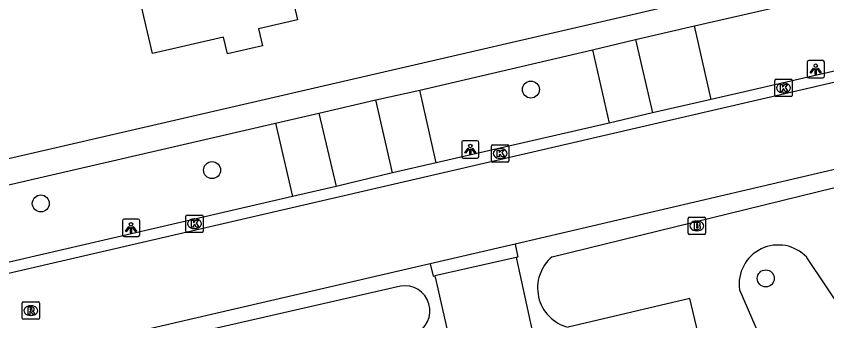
# Model space of a CAD drawing. Extents: x 156414 to 157775, y 382335 to 383765.
# Drawn here: x 157276.22 to 157322.91, y 383211.7 to 383229.24 of the extents above; entities that cross this region are included whole.
import ezdxf

# ---------------------------------------------------------------- set-up
doc = ezdxf.new("R2010")
doc.units = 0
for name, color, linetype in [('IMGEO_Boom', 7, 'Continuous'), ('IMGEO_Brandkraan', 7, 'Continuous'), ('IMGEO_Grasland_agrarisch', 7, 'Continuous'), ('IMGEO_Groenvoorziening', 7, 'Continuous'), ('IMGEO_Kolk', 7, 'Continuous'), ('IMGEO_Lichtpunt', 7, 'Continuous'), ('IMGEO_Pand', 7, 'Continuous'), ('IMGEO_Parkeervlak_open', 7, 'Continuous'), ('IMGEO_Rijbaan_lokaal_gesloten', 7, 'Continuous'), ('IMGEO_Rijbaan_lokaal_halfverhard', 7, 'Continuous'), ('IMGEO_Rijbaan_lokaal_open', 7, 'Continuous'), ('IMGEO_Rioolput', 7, 'Continuous'), ('IMGEO_Voetpad_open', 7, 'Continuous')]:
    doc.layers.add(name, color=color, linetype=linetype)

msp = doc.modelspace()

# ---------------------------------------------------------------- linework, layer by layer
at = {"layer": 'IMGEO_Boom'}
for centre in [(157305.867, 383225.013), (157287.501, 383220.373), (157277.641, 383218.454), (157319.393, 383214.141)]:
    msp.add_circle(centre, 0.489, dxfattribs=at)
at = {"layer": 'IMGEO_Brandkraan'}
for p, q in [((157314.925, 383216.737), (157314.925, 383217.589)), ((157315, 383217.663), (157315.852, 383217.663)), ((157315.413, 383217.443), (157315.438, 383217.443)), ((157315.926, 383217.589), (157315.926, 383216.737)), ((157315.436, 383216.883), (157315.411, 383216.883)), ((157315.852, 383216.663), (157315, 383216.663))]:
    msp.add_line(p, q, dxfattribs=at)
for points in [[(157314.925, 383216.737), (157314.925, 383217.589)], [(157315, 383217.663), (157315.852, 383217.663)], [(157315.273, 383217.363), (157315.273, 383216.963), (157315.486, 383216.963)], [(157315.504, 383217.363), (157315.273, 383217.363)], [(157315.926, 383217.589), (157315.926, 383216.737)], [(157315.452, 383217.282), (157315.398, 383217.282), (157315.398, 383217.206)], [(157315.398, 383217.206), (157315.451, 383217.206)], [(157315.46, 383217.13), (157315.398, 383217.13), (157315.398, 383217.049)], [(157315.398, 383217.049), (157315.46, 383217.049)], [(157315.852, 383216.663), (157315, 383216.663)]]:
    msp.add_lwpolyline(points, dxfattribs=at)
for centre, radius, start, end in [((157315.002, 383217.587), 0.0765, 91.552, 178.448), ((157315.002, 383217.587), 0.0765, 91.552, 178.448), ((157315.508, 383217.218), 0.145, 59.4692, 91.5367), ((157315.533, 383217.265), 0.0922, 285.5137, 58.1501), ((157315.85, 383217.587), 0.0765, 1.552, 88.448), ((157315.85, 383217.587), 0.0765, 1.552, 88.448), ((157315.453, 383217.244), 0.0379, 267.8285, 90.9355), ((157315.461, 383217.089), 0.0404, 269.8759, 90.5077), ((157315.492, 383217.214), 0.251, 268.6676, 293.5347), ((157315.538, 383217.073), 0.105, 301.3115, 78.989), ((157315.002, 383216.739), 0.0765, 181.552, 268.448), ((157315.002, 383216.739), 0.0765, 181.552, 268.448), ((157315.85, 383216.739), 0.0765, 271.552, 358.448), ((157315.85, 383216.739), 0.0765, 271.552, 358.448)]:
    msp.add_arc(centre, radius, start, end, dxfattribs=at)
for centre, major_axis, ratio, start_param, end_param in [((157315.412, 383217.163), (-0.387, 0.002), 0.722429, 4.712389, 7.853982), ((157315.437, 383217.163), (-0.39, 0.002), 0.717154, 1.570796, 4.712389)]:
    msp.add_ellipse(centre, major_axis=major_axis, ratio=ratio, start_param=start_param, end_param=end_param, dxfattribs=at)
at = {"layer": 'IMGEO_Grasland_agrarisch'}
for points in [[(157307.092, 383215.385), (157324.381, 383219.623)], [(157321.93, 383183.961), (157315.015, 383212.976), (157308.013, 383211.321)]]:
    msp.add_lwpolyline(points, dxfattribs=at)
msp.add_arc((157308.588, 383213.588), 2.338, 129.7629, 255.7749, dxfattribs=at)
at = {"layer": 'IMGEO_Groenvoorziening'}
for points in [[(157328.296, 383205.614), (157321.757, 383215.351)], [(157298.36, 383213.696), (157277.784, 383208.982)], [(157317.879, 383213.486), (157325.18, 383196.657)]]:
    msp.add_lwpolyline(points, dxfattribs=at)
for centre, radius, start, end in [((157320.113, 383213.805), 2.257, 43.2508, 188.1167), ((157298.599, 383212.263), 1.453, 293.4747, 99.4748)]:
    msp.add_arc(centre, radius, start, end, dxfattribs=at)
at = {"layer": 'IMGEO_Kolk'}
for p, q in [((157319.914, 383224.68), (157319.914, 383225.532)), ((157319.989, 383225.606), (157320.841, 383225.606)), ((157320.402, 383225.386), (157320.427, 383225.386)), ((157320.915, 383225.532), (157320.915, 383224.68)), ((157320.425, 383224.826), (157320.4, 383224.826)), ((157320.841, 383224.606), (157319.989, 383224.606)), ((157303.596, 383220.905), (157303.596, 383221.757)), ((157303.671, 383221.831), (157304.523, 383221.831)), ((157304.084, 383221.611), (157304.109, 383221.611)), ((157304.597, 383221.757), (157304.597, 383220.905)), ((157304.523, 383220.831), (157303.671, 383220.831)), ((157304.107, 383221.051), (157304.082, 383221.051)), ((157285.994, 383216.862), (157285.994, 383217.714)), ((157286.069, 383217.788), (157286.921, 383217.788)), ((157286.482, 383217.568), (157286.507, 383217.568)), ((157286.995, 383217.714), (157286.995, 383216.862)), ((157286.505, 383217.008), (157286.48, 383217.008)), ((157286.921, 383216.788), (157286.069, 383216.788))]:
    msp.add_line(p, q, dxfattribs=at)
for points in [[(157319.914, 383224.68), (157319.914, 383225.532)], [(157319.989, 383225.606), (157320.841, 383225.606)], [(157320.235, 383225.306), (157320.358, 383225.306), (157320.358, 383225.155), (157320.488, 383225.306), (157320.652, 383225.306), (157320.506, 383225.155), (157320.659, 383224.906), (157320.507, 383224.906), (157320.422, 383225.07), (157320.358, 383225.003), (157320.358, 383224.906), (157320.235, 383224.906), (157320.235, 383225.306)], [(157320.915, 383225.532), (157320.915, 383224.68)], [(157320.841, 383224.606), (157319.989, 383224.606)], [(157303.596, 383220.905), (157303.596, 383221.757)], [(157303.671, 383221.831), (157304.523, 383221.831)], [(157303.917, 383221.531), (157304.04, 383221.531), (157304.04, 383221.38), (157304.17, 383221.531), (157304.334, 383221.531), (157304.188, 383221.38), (157304.341, 383221.131), (157304.189, 383221.131), (157304.104, 383221.295), (157304.04, 383221.228), (157304.04, 383221.131), (157303.917, 383221.131), (157303.917, 383221.531)], [(157304.597, 383221.757), (157304.597, 383220.905)], [(157304.523, 383220.831), (157303.671, 383220.831)], [(157285.994, 383216.862), (157285.994, 383217.714)], [(157286.069, 383217.788), (157286.921, 383217.788)], [(157286.315, 383217.488), (157286.438, 383217.488), (157286.438, 383217.337), (157286.568, 383217.488), (157286.732, 383217.488), (157286.586, 383217.337), (157286.739, 383217.088), (157286.587, 383217.088), (157286.502, 383217.252), (157286.438, 383217.185), (157286.438, 383217.088), (157286.315, 383217.088), (157286.315, 383217.488)], [(157286.995, 383217.714), (157286.995, 383216.862)], [(157286.921, 383216.788), (157286.069, 383216.788)]]:
    msp.add_lwpolyline(points, dxfattribs=at)
for centre, start, end in [((157319.991, 383225.53), 91.552, 178.448), ((157319.991, 383225.53), 91.552, 178.448), ((157320.839, 383225.53), 1.552, 88.448), ((157320.839, 383225.53), 1.552, 88.448), ((157319.991, 383224.682), 181.552, 268.448), ((157319.991, 383224.682), 181.552, 268.448), ((157320.839, 383224.682), 271.552, 358.448), ((157320.839, 383224.682), 271.552, 358.448), ((157303.673, 383221.755), 91.552, 178.448), ((157303.673, 383221.755), 91.552, 178.448), ((157304.521, 383221.755), 1.552, 88.448), ((157304.521, 383221.755), 1.552, 88.448), ((157303.673, 383220.907), 181.552, 268.448), ((157303.673, 383220.907), 181.552, 268.448), ((157304.521, 383220.907), 271.552, 358.448), ((157304.521, 383220.907), 271.552, 358.448), ((157286.071, 383217.712), 91.552, 178.448), ((157286.071, 383217.712), 91.552, 178.448), ((157286.919, 383217.712), 1.552, 88.448), ((157286.919, 383217.712), 1.552, 88.448), ((157286.071, 383216.864), 181.552, 268.448), ((157286.071, 383216.864), 181.552, 268.448), ((157286.919, 383216.864), 271.552, 358.448), ((157286.919, 383216.864), 271.552, 358.448)]:
    msp.add_arc(centre, 0.0765, start, end, dxfattribs=at)
for centre, major_axis, ratio, start_param, end_param in [((157320.401, 383225.106), (-0.387, 0.002), 0.722429, 4.712389, 7.853982), ((157320.426, 383225.106), (-0.39, 0.002), 0.717154, 1.570796, 4.712389), ((157304.083, 383221.331), (-0.387, 0.002), 0.722429, 4.712389, 7.853982), ((157304.108, 383221.331), (-0.39, 0.002), 0.717154, 1.570796, 4.712389), ((157286.481, 383217.288), (-0.387, 0.002), 0.722429, 4.712389, 7.853982), ((157286.506, 383217.288), (-0.39, 0.002), 0.717154, 1.570796, 4.712389)]:
    msp.add_ellipse(centre, major_axis=major_axis, ratio=ratio, start_param=start_param, end_param=end_param, dxfattribs=at)
at = {"layer": 'IMGEO_Lichtpunt'}
for p, q in [((157322.675, 383226.684), (157321.867, 383226.684)), ((157322.675, 383226.684), (157321.867, 383226.684)), ((157321.773, 383226.589), (157321.773, 383225.782)), ((157321.773, 383226.589), (157321.773, 383225.782)), ((157322.769, 383225.782), (157322.769, 383226.589)), ((157322.769, 383225.782), (157322.769, 383226.589)), ((157321.867, 383225.688), (157322.675, 383225.688)), ((157321.867, 383225.688), (157322.675, 383225.688)), ((157302.782, 383222.062), (157301.974, 383222.062)), ((157302.782, 383222.062), (157301.974, 383222.062)), ((157301.88, 383221.967), (157301.88, 383221.16)), ((157301.88, 383221.967), (157301.88, 383221.16)), ((157302.876, 383221.16), (157302.876, 383221.967)), ((157302.876, 383221.16), (157302.876, 383221.967)), ((157301.974, 383221.066), (157302.782, 383221.066)), ((157301.974, 383221.066), (157302.782, 383221.066)), ((157282.339, 383217.455), (157282.339, 383216.648)), ((157282.339, 383217.455), (157282.339, 383216.648)), ((157283.241, 383217.55), (157282.433, 383217.55)), ((157283.241, 383217.55), (157282.433, 383217.55)), ((157283.335, 383216.648), (157283.335, 383217.455)), ((157283.335, 383216.648), (157283.335, 383217.455)), ((157282.433, 383216.554), (157283.241, 383216.554)), ((157282.433, 383216.554), (157283.241, 383216.554))]:
    msp.add_line(p, q, dxfattribs=at)
for points in [[(157322.147, 383226.253), (157322.186, 383226.225), (157321.998, 383225.963), (157321.96, 383225.99), (157322.147, 383226.253)], [(157322.249, 383226.205), (157322.296, 383226.205), (157322.296, 383225.883), (157322.249, 383225.883), (157322.249, 383226.205)], [(157322.359, 383226.225), (157322.397, 383226.252), (157322.584, 383225.99), (157322.545, 383225.962), (157322.359, 383226.225)], [(157302.254, 383221.631), (157302.293, 383221.603), (157302.105, 383221.341), (157302.067, 383221.368), (157302.254, 383221.631)], [(157302.356, 383221.583), (157302.403, 383221.583), (157302.403, 383221.261), (157302.356, 383221.261), (157302.356, 383221.583)], [(157302.466, 383221.603), (157302.504, 383221.63), (157302.691, 383221.368), (157302.652, 383221.34), (157302.466, 383221.603)], [(157282.713, 383217.119), (157282.752, 383217.091), (157282.564, 383216.829), (157282.526, 383216.856), (157282.713, 383217.119)], [(157282.815, 383217.071), (157282.862, 383217.071), (157282.862, 383216.749), (157282.815, 383216.749), (157282.815, 383217.071)], [(157282.925, 383217.091), (157282.963, 383217.118), (157283.15, 383216.856), (157283.111, 383216.828), (157282.925, 383217.091)]]:
    msp.add_lwpolyline(points, dxfattribs=at)
for centre in [(157322.272, 383226.387), (157302.379, 383221.765), (157282.838, 383217.253)]:
    msp.add_circle(centre, 0.0994, dxfattribs=at)
for centre, start, end in [((157321.867, 383226.589), 90, 180), ((157321.867, 383226.589), 90, 180), ((157322.675, 383226.589), 0, 90), ((157322.675, 383226.589), 0, 90), ((157321.867, 383225.782), 180, 270), ((157321.867, 383225.782), 180, 270), ((157322.675, 383225.782), 270, 0), ((157322.675, 383225.782), 270, 360), ((157301.974, 383221.967), 90, 180), ((157301.974, 383221.967), 90, 180), ((157302.782, 383221.967), 0, 90), ((157302.782, 383221.967), 0, 90), ((157301.974, 383221.16), 180, 270), ((157301.974, 383221.16), 180, 270), ((157302.782, 383221.16), 270, 0), ((157302.782, 383221.16), 270, 360), ((157282.433, 383217.455), 90, 180), ((157282.433, 383217.455), 90, 180), ((157283.241, 383217.455), 0, 90), ((157283.241, 383217.455), 0, 90), ((157282.433, 383216.648), 180, 270), ((157282.433, 383216.648), 180, 270), ((157283.241, 383216.648), 270, 0), ((157283.241, 383216.648), 270, 360)]:
    msp.add_arc(centre, 0.0946, start, end, dxfattribs=at)
at = {"layer": 'IMGEO_Pand'}
msp.add_lwpolyline([(157281.5, 383238.453), (157281.438, 383238.737), (157286.383, 383239.817), (157285.348, 383244.556), (157285.77, 383244.648), (157285.958, 383243.789), (157288.01, 383244.238), (157287.823, 383245.098), (157292.972, 383246.224), (157295.523, 383234.754), (157291.229, 383233.833), (157291.554, 383232.317), (157291.661, 383232.34), (157292.425, 383229.027), (157290.181, 383228.509), (157290.408, 383227.535), (157288.385, 383227.064), (157288.159, 383228.035), (157284.065, 383227.09), (157282.526, 383233.757), (157280.156, 383233.238), (157279.126, 383237.933), (157281.5, 383238.453)], dxfattribs=at)
at = {"layer": 'IMGEO_Parkeervlak_open'}
for points in [[(157309.407, 383227.306), (157310.382, 383223.08)], [(157300.416, 383220.789), (157299.463, 383224.982)], [(157291.159, 383223.076), (157292.135, 383218.861)]]:
    msp.add_lwpolyline(points, dxfattribs=at)
at = {"layer": 'IMGEO_Rijbaan_lokaal_gesloten'}
for points in [[(157114.731, 383177.25), (157116.202, 383177.575), (157182.61, 383192.895), (157202.445, 383197.485), (157252.207, 383208.993), (157323.308, 383225.447), (157325.619, 383226.002)], [(157324.176, 383220.603), (157304.954, 383216.11)], [(157304.954, 383216.11), (157300.071, 383214.979)], [(157304.954, 383216.11), (157305.122, 383215.367), (157305.021, 383215.344)], [(157305.021, 383215.344), (157300.338, 383214.286)], [(157300.071, 383214.979), (157275.107, 383209.199)], [(157300.071, 383214.979), (157300.233, 383214.262), (157300.338, 383214.286)]]:
    msp.add_lwpolyline(points, dxfattribs=at)
at = {"layer": 'IMGEO_Rijbaan_lokaal_halfverhard'}
for points in [[(157305.021, 383215.344), (157305.038, 383215.265), (157306.236, 383209.793), (157308.948, 383210.403)], [(157300.338, 383214.286), (157300.354, 383214.213), (157301.382, 383209.663), (157300.572, 383209.472), (157300.809, 383208.481)]]:
    msp.add_lwpolyline(points, dxfattribs=at)
at = {"layer": 'IMGEO_Rijbaan_lokaal_open'}
for points in [[(157324.001, 383226.233), (157316.241, 383224.445)], [(157316.241, 383224.445), (157312.875, 383223.674)], [(157312.875, 383223.674), (157310.382, 383223.08)], [(157310.382, 383223.08), (157300.416, 383220.789)], [(157300.416, 383220.789), (157297.905, 383220.208)], [(157297.905, 383220.208), (157294.651, 383219.436)], [(157294.651, 383219.436), (157292.135, 383218.861)], [(157292.135, 383218.861), (157274.9, 383214.864)]]:
    msp.add_lwpolyline(points, dxfattribs=at)
at = {"layer": 'IMGEO_Rioolput'}
for p, q in [((157276.565, 383211.856), (157276.565, 383212.708)), ((157276.64, 383212.782), (157277.492, 383212.782)), ((157277.566, 383212.708), (157277.566, 383211.856)), ((157277.053, 383212.562), (157277.078, 383212.562)), ((157277.492, 383211.782), (157276.64, 383211.782)), ((157277.076, 383212.002), (157277.051, 383212.002))]:
    msp.add_line(p, q, dxfattribs=at)
for points in [[(157276.565, 383211.856), (157276.565, 383212.708)], [(157276.64, 383212.782), (157277.492, 383212.782)], [(157277.566, 383212.708), (157277.566, 383211.856)], [(157277.154, 383212.48), (157276.902, 383212.482), (157276.902, 383212.082)], [(157276.902, 383212.082), (157277.026, 383212.082), (157277.026, 383212.244), (157277.037, 383212.244)], [(157277.08, 383212.401), (157277.026, 383212.401), (157277.026, 383212.32)], [(157277.026, 383212.32), (157277.078, 383212.32)], [(157277.084, 383212.215), (157277.155, 383212.082), (157277.295, 383212.082), (157277.23, 383212.208)], [(157277.492, 383211.782), (157276.64, 383211.782)]]:
    msp.add_lwpolyline(points, dxfattribs=at)
for centre, radius, start, end in [((157276.642, 383212.706), 0.0765, 91.552, 178.448), ((157276.642, 383212.706), 0.0765, 91.552, 178.448), ((157277.49, 383212.706), 0.0765, 1.552, 88.448), ((157277.49, 383212.706), 0.0765, 1.552, 88.448), ((157277.036, 383212.191), 0.0533, 26.0293, 88.6989), ((157277.062, 383212.509), 0.19, 274.7715, 282.9687), ((157277.086, 383212.305), 0.0964, 77.0061, 93.1865), ((157277.1, 383212.362), 0.0378, 276.6634, 79.6772), ((157277.153, 383212.37), 0.109, 350.3612, 89.416), ((157277.151, 383212.37), 0.112, 277.5842, 350.9817), ((157277.135, 383212.155), 0.108, 29.5134, 73.7905), ((157276.642, 383211.858), 0.0765, 181.552, 268.448), ((157276.642, 383211.858), 0.0765, 181.552, 268.448), ((157277.49, 383211.858), 0.0765, 271.552, 358.448), ((157277.49, 383211.858), 0.0765, 271.552, 358.448)]:
    msp.add_arc(centre, radius, start, end, dxfattribs=at)
for centre, major_axis, ratio, start_param, end_param in [((157277.052, 383212.282), (-0.387, 0.002), 0.722429, 4.712389, 7.853982), ((157277.077, 383212.282), (-0.39, 0.002), 0.717154, 1.570796, 4.712389)]:
    msp.add_ellipse(centre, major_axis=major_axis, ratio=ratio, start_param=start_param, end_param=end_param, dxfattribs=at)
at = {"layer": 'IMGEO_Voetpad_open'}
for points in [[(157250.648, 383215.242), (157321.512, 383231.628), (157322.625, 383231.885)], [(157315.294, 383228.68), (157322.033, 383230.246), (157323.049, 383230.482)], [(157311.899, 383227.895), (157315.294, 383228.68)], [(157316.241, 383224.445), (157315.294, 383228.68)], [(157309.407, 383227.306), (157311.899, 383227.895)], [(157311.899, 383227.895), (157312.875, 383223.674)], [(157299.463, 383224.982), (157309.407, 383227.306)], [(157296.943, 383224.412), (157299.463, 383224.982)], [(157293.657, 383223.654), (157296.943, 383224.412)], [(157297.905, 383220.208), (157296.943, 383224.412)], [(157291.159, 383223.076), (157293.657, 383223.654)], [(157293.657, 383223.654), (157294.651, 383219.436)], [(157273.93, 383219.109), (157291.159, 383223.076)]]:
    msp.add_lwpolyline(points, dxfattribs=at)

doc.saveas('drawing.dxf')
